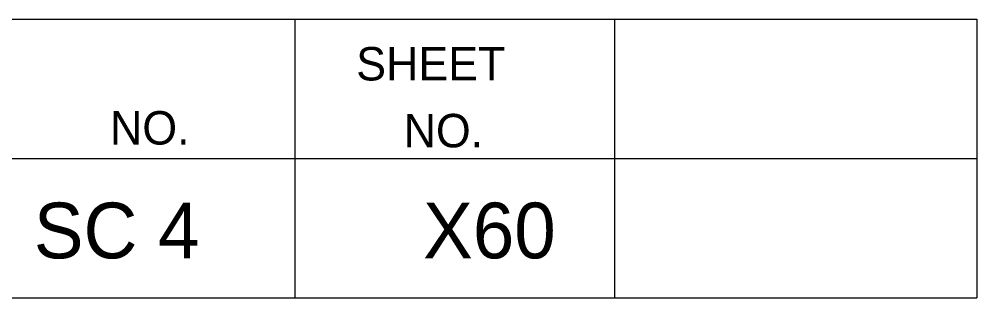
# Model space of a CAD drawing. Extents: x 1000 to 1162, y 999 to 8520.
# Drawn here: x 1152.97 to 1161.56, y 7885.05 to 7887.55 of the extents above; entities that cross this region are included whole.
import ezdxf

# ---------------------------------------------------------------- set-up
doc = ezdxf.new("R2010")
doc.units = 0
doc.layers.add('Level 20', color=7, linetype='Continuous')
doc.layers.add('Level 3', color=7, linetype='Continuous')

msp = doc.modelspace()

# ---------------------------------------------------------------- linework, layer by layer
at = {"layer": 'Level 3'}
for p, q in [((1133.055, 7887.5458), (1161.555, 7887.5458)), ((1133.055, 7887.5458), (1161.555, 7887.5458)), ((1133.055, 7887.5458), (1161.555, 7887.5458)), ((1133.055, 7887.5458), (1161.555, 7887.5458)), ((1133.055, 7887.5458), (1161.555, 7887.5458)), ((1133.055, 7887.5458), (1161.555, 7887.5458)), ((1133.055, 7887.5458), (1161.555, 7887.5458)), ((1133.055, 7887.5458), (1161.555, 7887.5458)), ((1133.055, 7887.5458), (1161.555, 7887.5458)), ((1133.055, 7887.5458), (1161.555, 7887.5458)), ((1133.055, 7887.5458), (1161.555, 7887.5458)), ((1133.055, 7887.5458), (1161.555, 7887.5458)), ((1133.055, 7887.5458), (1161.555, 7887.5458)), ((1133.055, 7887.5458), (1161.555, 7887.5458)), ((1133.055, 7887.5458), (1161.555, 7887.5458)), ((1133.055, 7887.5458), (1161.555, 7887.5458)), ((1133.055, 7887.5458), (1161.555, 7887.5458)), ((1133.055, 7887.5458), (1161.555, 7887.5458)), ((1133.055, 7887.5458), (1161.555, 7887.5458)), ((1133.055, 7887.5458), (1161.555, 7887.5458)), ((1133.055, 7887.5458), (1161.555, 7887.5458)), ((1133.055, 7887.5458), (1161.555, 7887.5458)), ((1133.055, 7887.5458), (1161.555, 7887.5458)), ((1133.055, 7887.5458), (1161.555, 7887.5458)), ((1133.055, 7887.5458), (1161.555, 7887.5458)), ((1133.055, 7887.5458), (1161.555, 7887.5458)), ((1133.055, 7887.5458), (1161.555, 7887.5458)), ((1133.055, 7887.5458), (1161.555, 7887.5458)), ((1133.055, 7887.5458), (1161.555, 7887.5458)), ((1133.055, 7887.5458), (1161.555, 7887.5458)), ((1133.055, 7887.5458), (1161.555, 7887.5458)), ((1133.055, 7887.5458), (1161.555, 7887.5458)), ((1133.055, 7887.5458), (1161.555, 7887.5458)), ((1133.055, 7887.5458), (1161.555, 7887.5458)), ((1133.055, 7887.5458), (1161.555, 7887.5458)), ((1133.055, 7887.5458), (1161.555, 7887.5458)), ((1133.055, 7887.5458), (1161.555, 7887.5458)), ((1133.055, 7887.5458), (1161.555, 7887.5458)), ((1133.055, 7887.5458), (1161.555, 7887.5458)), ((1133.055, 7887.5458), (1161.555, 7887.5458)), ((1133.055, 7887.5458), (1161.555, 7887.5458)), ((1133.055, 7887.5458), (1161.555, 7887.5458)), ((1133.055, 7887.5458), (1161.555, 7887.5458)), ((1133.055, 7887.5458), (1161.555, 7887.5458)), ((1133.055, 7887.5458), (1161.555, 7887.5458)), ((1133.055, 7887.5458), (1161.555, 7887.5458)), ((1133.055, 7887.5458), (1161.555, 7887.5458)), ((1133.055, 7887.5458), (1161.555, 7887.5458)), ((1133.055, 7887.5458), (1161.555, 7887.5458)), ((1133.055, 7887.5458), (1161.555, 7887.5458)), ((1133.055, 7887.5458), (1161.555, 7887.5458)), ((1133.055, 7887.5458), (1161.555, 7887.5458)), ((1133.055, 7887.5458), (1161.555, 7887.5458)), ((1133.055, 7887.5458), (1161.555, 7887.5458)), ((1133.055, 7887.5458), (1161.555, 7887.5458)), ((1133.055, 7887.5458), (1161.555, 7887.5458)), ((1133.055, 7887.5458), (1161.555, 7887.5458)), ((1133.055, 7887.5458), (1161.555, 7887.5458)), ((1155.44, 7887.5458), (1155.44, 7885.0458)), ((1155.44, 7887.5458), (1155.44, 7885.0458)), ((1155.44, 7887.5458), (1155.44, 7885.0458)), ((1155.44, 7887.5458), (1155.44, 7885.0458)), ((1155.44, 7887.5458), (1155.44, 7885.0458)), ((1155.44, 7887.5458), (1155.44, 7885.0458)), ((1155.44, 7887.5458), (1155.44, 7885.0458)), ((1155.44, 7887.5458), (1155.44, 7885.0458)), ((1155.44, 7887.5458), (1155.44, 7885.0458)), ((1155.44, 7887.5458), (1155.44, 7885.0458)), ((1155.44, 7887.5458), (1155.44, 7885.0458)), ((1155.44, 7887.5458), (1155.44, 7885.0458)), ((1155.44, 7887.5458), (1155.44, 7885.0458)), ((1155.44, 7887.5458), (1155.44, 7885.0458)), ((1155.44, 7887.5458), (1155.44, 7885.0458)), ((1155.44, 7887.5458), (1155.44, 7885.0458)), ((1155.44, 7887.5458), (1155.44, 7885.0458)), ((1155.44, 7887.5458), (1155.44, 7885.0458)), ((1155.44, 7887.5458), (1155.44, 7885.0458)), ((1155.44, 7887.5458), (1155.44, 7885.0458)), ((1155.44, 7887.5458), (1155.44, 7885.0458)), ((1155.44, 7887.5458), (1155.44, 7885.0458)), ((1155.44, 7887.5458), (1155.44, 7885.0458)), ((1155.44, 7887.5458), (1155.44, 7885.0458)), ((1155.44, 7887.5458), (1155.44, 7885.0458)), ((1155.44, 7887.5458), (1155.44, 7885.0458)), ((1155.44, 7887.5458), (1155.44, 7885.0458)), ((1155.44, 7887.5458), (1155.44, 7885.0458)), ((1155.44, 7887.5458), (1155.44, 7885.0458)), ((1155.44, 7887.5458), (1155.44, 7885.0458)), ((1155.44, 7887.5458), (1155.44, 7885.0458)), ((1155.44, 7887.5458), (1155.44, 7885.0458)), ((1155.44, 7887.5458), (1155.44, 7885.0458)), ((1155.44, 7887.5458), (1155.44, 7885.0458)), ((1155.44, 7887.5458), (1155.44, 7885.0458)), ((1155.44, 7887.5458), (1155.44, 7885.0458)), ((1155.44, 7887.5458), (1155.44, 7885.0458)), ((1155.44, 7887.5458), (1155.44, 7885.0458)), ((1155.44, 7887.5458), (1155.44, 7885.0458)), ((1155.44, 7887.5458), (1155.44, 7885.0458)), ((1155.44, 7887.5458), (1155.44, 7885.0458)), ((1155.44, 7887.5458), (1155.44, 7885.0458)), ((1155.44, 7887.5458), (1155.44, 7885.0458)), ((1155.44, 7887.5458), (1155.44, 7885.0458)), ((1155.44, 7887.5458), (1155.44, 7885.0458)), ((1155.44, 7887.5458), (1155.44, 7885.0458)), ((1155.44, 7887.5458), (1155.44, 7885.0458)), ((1155.44, 7887.5458), (1155.44, 7885.0458)), ((1155.44, 7887.5458), (1155.44, 7885.0458)), ((1155.44, 7887.5458), (1155.44, 7885.0458)), ((1155.44, 7887.5458), (1155.44, 7885.0458)), ((1155.44, 7887.5458), (1155.44, 7885.0458)), ((1155.44, 7887.5458), (1155.44, 7885.0458)), ((1155.44, 7887.5458), (1155.44, 7885.0458)), ((1155.44, 7887.5458), (1155.44, 7885.0458)), ((1155.44, 7887.5458), (1155.44, 7885.0458)), ((1155.44, 7887.5458), (1155.44, 7885.0458)), ((1155.44, 7887.5458), (1155.44, 7885.0458)), ((1158.305, 7887.5458), (1158.305, 7885.0458)), ((1158.305, 7887.5458), (1158.305, 7885.0458)), ((1158.305, 7887.5458), (1158.305, 7885.0458)), ((1158.305, 7887.5458), (1158.305, 7885.0458)), ((1158.305, 7887.5458), (1158.305, 7885.0458)), ((1158.305, 7887.5458), (1158.305, 7885.0458)), ((1158.305, 7887.5458), (1158.305, 7885.0458)), ((1158.305, 7887.5458), (1158.305, 7885.0458)), ((1158.305, 7887.5458), (1158.305, 7885.0458)), ((1158.305, 7887.5458), (1158.305, 7885.0458)), ((1158.305, 7887.5458), (1158.305, 7885.0458)), ((1158.305, 7887.5458), (1158.305, 7885.0458)), ((1158.305, 7887.5458), (1158.305, 7885.0458)), ((1158.305, 7887.5458), (1158.305, 7885.0458)), ((1158.305, 7887.5458), (1158.305, 7885.0458)), ((1158.305, 7887.5458), (1158.305, 7885.0458)), ((1158.305, 7887.5458), (1158.305, 7885.0458)), ((1158.305, 7887.5458), (1158.305, 7885.0458)), ((1158.305, 7887.5458), (1158.305, 7885.0458)), ((1158.305, 7887.5458), (1158.305, 7885.0458)), ((1158.305, 7887.5458), (1158.305, 7885.0458)), ((1158.305, 7887.5458), (1158.305, 7885.0458)), ((1158.305, 7887.5458), (1158.305, 7885.0458)), ((1158.305, 7887.5458), (1158.305, 7885.0458)), ((1158.305, 7887.5458), (1158.305, 7885.0458)), ((1158.305, 7887.5458), (1158.305, 7885.0458)), ((1158.305, 7887.5458), (1158.305, 7885.0458)), ((1158.305, 7887.5458), (1158.305, 7885.0458)), ((1158.305, 7887.5458), (1158.305, 7885.0458)), ((1158.305, 7887.5458), (1158.305, 7885.0458)), ((1158.305, 7887.5458), (1158.305, 7885.0458)), ((1158.305, 7887.5458), (1158.305, 7885.0458)), ((1158.305, 7887.5458), (1158.305, 7885.0458)), ((1158.305, 7887.5458), (1158.305, 7885.0458)), ((1158.305, 7887.5458), (1158.305, 7885.0458)), ((1158.305, 7887.5458), (1158.305, 7885.0458)), ((1158.305, 7887.5458), (1158.305, 7885.0458)), ((1158.305, 7887.5458), (1158.305, 7885.0458)), ((1158.305, 7887.5458), (1158.305, 7885.0458)), ((1158.305, 7887.5458), (1158.305, 7885.0458)), ((1158.305, 7887.5458), (1158.305, 7885.0458)), ((1158.305, 7887.5458), (1158.305, 7885.0458)), ((1158.305, 7887.5458), (1158.305, 7885.0458)), ((1158.305, 7887.5458), (1158.305, 7885.0458)), ((1158.305, 7887.5458), (1158.305, 7885.0458)), ((1158.305, 7887.5458), (1158.305, 7885.0458)), ((1158.305, 7887.5458), (1158.305, 7885.0458)), ((1158.305, 7887.5458), (1158.305, 7885.0458)), ((1158.305, 7887.5458), (1158.305, 7885.0458)), ((1158.305, 7887.5458), (1158.305, 7885.0458)), ((1158.305, 7887.5458), (1158.305, 7885.0458)), ((1158.305, 7887.5458), (1158.305, 7885.0458)), ((1158.305, 7887.5458), (1158.305, 7885.0458)), ((1158.305, 7887.5458), (1158.305, 7885.0458)), ((1158.305, 7887.5458), (1158.305, 7885.0458)), ((1158.305, 7887.5458), (1158.305, 7885.0458)), ((1158.305, 7887.5458), (1158.305, 7885.0458)), ((1158.305, 7887.5458), (1158.305, 7885.0458)), ((1161.555, 7887.5458), (1161.555, 7885.0458)), ((1161.555, 7887.5458), (1161.555, 7885.0458)), ((1161.555, 7887.5458), (1161.555, 7885.0458)), ((1161.555, 7887.5458), (1161.555, 7885.0458)), ((1161.555, 7887.5458), (1161.555, 7885.0458)), ((1161.555, 7887.5458), (1161.555, 7885.0458)), ((1161.555, 7887.5458), (1161.555, 7885.0458)), ((1161.555, 7887.5458), (1161.555, 7885.0458)), ((1161.555, 7887.5458), (1161.555, 7885.0458)), ((1161.555, 7887.5458), (1161.555, 7885.0458)), ((1161.555, 7887.5458), (1161.555, 7885.0458)), ((1161.555, 7887.5458), (1161.555, 7885.0458)), ((1161.555, 7887.5458), (1161.555, 7885.0458)), ((1161.555, 7887.5458), (1161.555, 7885.0458)), ((1161.555, 7887.5458), (1161.555, 7885.0458)), ((1161.555, 7887.5458), (1161.555, 7885.0458)), ((1161.555, 7887.5458), (1161.555, 7885.0458)), ((1161.555, 7887.5458), (1161.555, 7885.0458)), ((1161.555, 7887.5458), (1161.555, 7885.0458)), ((1161.555, 7887.5458), (1161.555, 7885.0458)), ((1161.555, 7887.5458), (1161.555, 7885.0458)), ((1161.555, 7887.5458), (1161.555, 7885.0458)), ((1161.555, 7887.5458), (1161.555, 7885.0458)), ((1161.555, 7887.5458), (1161.555, 7885.0458)), ((1161.555, 7887.5458), (1161.555, 7885.0458)), ((1161.555, 7887.5458), (1161.555, 7885.0458)), ((1161.555, 7887.5458), (1161.555, 7885.0458)), ((1161.555, 7887.5458), (1161.555, 7885.0458)), ((1161.555, 7887.5458), (1161.555, 7885.0458)), ((1161.555, 7887.5458), (1161.555, 7885.0458)), ((1161.555, 7887.5458), (1161.555, 7885.0458)), ((1161.555, 7887.5458), (1161.555, 7885.0458)), ((1161.555, 7887.5458), (1161.555, 7885.0458)), ((1161.555, 7887.5458), (1161.555, 7885.0458)), ((1161.555, 7887.5458), (1161.555, 7885.0458)), ((1161.555, 7887.5458), (1161.555, 7885.0458)), ((1161.555, 7887.5458), (1161.555, 7885.0458)), ((1161.555, 7887.5458), (1161.555, 7885.0458)), ((1161.555, 7887.5458), (1161.555, 7885.0458)), ((1161.555, 7887.5458), (1161.555, 7885.0458)), ((1161.555, 7887.5458), (1161.555, 7885.0458)), ((1161.555, 7887.5458), (1161.555, 7885.0458)), ((1161.555, 7887.5458), (1161.555, 7885.0458)), ((1161.555, 7887.5458), (1161.555, 7885.0458)), ((1161.555, 7887.5458), (1161.555, 7885.0458)), ((1161.555, 7887.5458), (1161.555, 7885.0458)), ((1161.555, 7887.5458), (1161.555, 7885.0458)), ((1161.555, 7887.5458), (1161.555, 7885.0458)), ((1161.555, 7887.5458), (1161.555, 7885.0458)), ((1161.555, 7887.5458), (1161.555, 7885.0458)), ((1161.555, 7887.5458), (1161.555, 7885.0458)), ((1161.555, 7887.5458), (1161.555, 7885.0458)), ((1161.555, 7887.5458), (1161.555, 7885.0458)), ((1161.555, 7887.5458), (1161.555, 7885.0458)), ((1161.555, 7887.5458), (1161.555, 7885.0458)), ((1161.555, 7887.5458), (1161.555, 7885.0458)), ((1161.555, 7887.5458), (1161.555, 7885.0458)), ((1161.555, 7887.5458), (1161.555, 7885.0458)), ((1133.055, 7886.2958), (1161.555, 7886.2958)), ((1133.055, 7886.2958), (1161.555, 7886.2958)), ((1133.055, 7886.2958), (1161.555, 7886.2958)), ((1133.055, 7886.2958), (1161.555, 7886.2958)), ((1133.055, 7886.2958), (1161.555, 7886.2958)), ((1133.055, 7886.2958), (1161.555, 7886.2958)), ((1133.055, 7886.2958), (1161.555, 7886.2958)), ((1133.055, 7886.2958), (1161.555, 7886.2958)), ((1133.055, 7886.2958), (1161.555, 7886.2958)), ((1133.055, 7886.2958), (1161.555, 7886.2958)), ((1133.055, 7886.2958), (1161.555, 7886.2958)), ((1133.055, 7886.2958), (1161.555, 7886.2958)), ((1133.055, 7886.2958), (1161.555, 7886.2958)), ((1133.055, 7886.2958), (1161.555, 7886.2958)), ((1133.055, 7886.2958), (1161.555, 7886.2958)), ((1133.055, 7886.2958), (1161.555, 7886.2958)), ((1133.055, 7886.2958), (1161.555, 7886.2958)), ((1133.055, 7886.2958), (1161.555, 7886.2958)), ((1133.055, 7886.2958), (1161.555, 7886.2958)), ((1133.055, 7886.2958), (1161.555, 7886.2958)), ((1133.055, 7886.2958), (1161.555, 7886.2958)), ((1133.055, 7886.2958), (1161.555, 7886.2958)), ((1133.055, 7886.2958), (1161.555, 7886.2958)), ((1133.055, 7886.2958), (1161.555, 7886.2958)), ((1133.055, 7886.2958), (1161.555, 7886.2958)), ((1133.055, 7886.2958), (1161.555, 7886.2958)), ((1133.055, 7886.2958), (1161.555, 7886.2958)), ((1133.055, 7886.2958), (1161.555, 7886.2958)), ((1133.055, 7886.2958), (1161.555, 7886.2958)), ((1133.055, 7886.2958), (1161.555, 7886.2958)), ((1133.055, 7886.2958), (1161.555, 7886.2958)), ((1133.055, 7886.2958), (1161.555, 7886.2958)), ((1133.055, 7886.2958), (1161.555, 7886.2958)), ((1133.055, 7886.2958), (1161.555, 7886.2958)), ((1133.055, 7886.2958), (1161.555, 7886.2958)), ((1133.055, 7886.2958), (1161.555, 7886.2958)), ((1133.055, 7886.2958), (1161.555, 7886.2958)), ((1133.055, 7886.2958), (1161.555, 7886.2958)), ((1133.055, 7886.2958), (1161.555, 7886.2958)), ((1133.055, 7886.2958), (1161.555, 7886.2958)), ((1133.055, 7886.2958), (1161.555, 7886.2958)), ((1133.055, 7886.2958), (1161.555, 7886.2958)), ((1133.055, 7886.2958), (1161.555, 7886.2958)), ((1133.055, 7886.2958), (1161.555, 7886.2958)), ((1133.055, 7886.2958), (1161.555, 7886.2958)), ((1133.055, 7886.2958), (1161.555, 7886.2958)), ((1133.055, 7886.2958), (1161.555, 7886.2958)), ((1133.055, 7886.2958), (1161.555, 7886.2958)), ((1133.055, 7886.2958), (1161.555, 7886.2958)), ((1133.055, 7886.2958), (1161.555, 7886.2958)), ((1133.055, 7886.2958), (1161.555, 7886.2958)), ((1133.055, 7886.2958), (1161.555, 7886.2958)), ((1133.055, 7886.2958), (1161.555, 7886.2958)), ((1133.055, 7886.2958), (1161.555, 7886.2958)), ((1133.055, 7886.2958), (1161.555, 7886.2958)), ((1133.055, 7886.2958), (1161.555, 7886.2958)), ((1133.055, 7886.2958), (1161.555, 7886.2958)), ((1133.055, 7886.2958), (1161.555, 7886.2958)), ((1133.055, 7885.0458), (1161.555, 7885.0458)), ((1133.055, 7885.0458), (1161.555, 7885.0458)), ((1133.055, 7885.0458), (1161.555, 7885.0458)), ((1133.055, 7885.0458), (1161.555, 7885.0458)), ((1133.055, 7885.0458), (1161.555, 7885.0458)), ((1133.055, 7885.0458), (1161.555, 7885.0458)), ((1133.055, 7885.0458), (1161.555, 7885.0458)), ((1133.055, 7885.0458), (1161.555, 7885.0458)), ((1133.055, 7885.0458), (1161.555, 7885.0458)), ((1133.055, 7885.0458), (1161.555, 7885.0458)), ((1133.055, 7885.0458), (1161.555, 7885.0458)), ((1133.055, 7885.0458), (1161.555, 7885.0458)), ((1133.055, 7885.0458), (1161.555, 7885.0458)), ((1133.055, 7885.0458), (1161.555, 7885.0458)), ((1133.055, 7885.0458), (1161.555, 7885.0458)), ((1133.055, 7885.0458), (1161.555, 7885.0458)), ((1133.055, 7885.0458), (1161.555, 7885.0458)), ((1133.055, 7885.0458), (1161.555, 7885.0458)), ((1133.055, 7885.0458), (1161.555, 7885.0458)), ((1133.055, 7885.0458), (1161.555, 7885.0458)), ((1133.055, 7885.0458), (1161.555, 7885.0458)), ((1133.055, 7885.0458), (1161.555, 7885.0458)), ((1133.055, 7885.0458), (1161.555, 7885.0458)), ((1133.055, 7885.0458), (1161.555, 7885.0458)), ((1133.055, 7885.0458), (1161.555, 7885.0458)), ((1133.055, 7885.0458), (1161.555, 7885.0458)), ((1133.055, 7885.0458), (1161.555, 7885.0458)), ((1133.055, 7885.0458), (1161.555, 7885.0458)), ((1133.055, 7885.0458), (1161.555, 7885.0458)), ((1133.055, 7885.0458), (1161.555, 7885.0458)), ((1133.055, 7885.0458), (1161.555, 7885.0458)), ((1133.055, 7885.0458), (1161.555, 7885.0458)), ((1133.055, 7885.0458), (1161.555, 7885.0458)), ((1133.055, 7885.0458), (1161.555, 7885.0458)), ((1133.055, 7885.0458), (1161.555, 7885.0458)), ((1133.055, 7885.0458), (1161.555, 7885.0458)), ((1133.055, 7885.0458), (1161.555, 7885.0458)), ((1133.055, 7885.0458), (1161.555, 7885.0458)), ((1133.055, 7885.0458), (1161.555, 7885.0458)), ((1133.055, 7885.0458), (1161.555, 7885.0458)), ((1133.055, 7885.0458), (1161.555, 7885.0458)), ((1133.055, 7885.0458), (1161.555, 7885.0458)), ((1133.055, 7885.0458), (1161.555, 7885.0458)), ((1133.055, 7885.0458), (1161.555, 7885.0458)), ((1133.055, 7885.0458), (1161.555, 7885.0458)), ((1133.055, 7885.0458), (1161.555, 7885.0458)), ((1133.055, 7885.0458), (1161.555, 7885.0458)), ((1133.055, 7885.0458), (1161.555, 7885.0458)), ((1133.055, 7885.0458), (1161.555, 7885.0458)), ((1133.055, 7885.0458), (1161.555, 7885.0458)), ((1133.055, 7885.0458), (1161.555, 7885.0458)), ((1133.055, 7885.0458), (1161.555, 7885.0458)), ((1133.055, 7885.0458), (1161.555, 7885.0458)), ((1133.055, 7885.0458), (1161.555, 7885.0458)), ((1133.055, 7885.0458), (1161.555, 7885.0458)), ((1133.055, 7885.0458), (1161.555, 7885.0458)), ((1133.055, 7885.0458), (1161.555, 7885.0458)), ((1133.055, 7885.0458), (1161.555, 7885.0458))]:
    msp.add_line(p, q, dxfattribs=at)

# ---------------------------------------------------------------- texts
at = {"layer": 'Level 20'}
for s, p in [('SC 4', (1153.0988, 7885.4)), ('X60', (1156.5896, 7885.4))]:
    msp.add_text(s, height=0.5, dxfattribs=at).set_placement(p)
at = {"layer": 'Level 3'}
for s, p in [('SHEET', (1155.99, 7886.9958)), ('SHEET', (1155.99, 7886.9958)), ('SHEET', (1155.99, 7886.9958)), ('SHEET', (1155.99, 7886.9958)), ('SHEET', (1155.99, 7886.9958)), ('SHEET', (1155.99, 7886.9958)), ('SHEET', (1155.99, 7886.9958)), ('SHEET', (1155.99, 7886.9958)), ('SHEET', (1155.99, 7886.9958)), ('SHEET', (1155.99, 7886.9958)), ('SHEET', (1155.99, 7886.9958)), ('SHEET', (1155.99, 7886.9958)), ('SHEET', (1155.99, 7886.9958)), ('SHEET', (1155.99, 7886.9958)), ('SHEET', (1155.99, 7886.9958)), ('SHEET', (1155.99, 7886.9958)), ('SHEET', (1155.99, 7886.9958)), ('SHEET', (1155.99, 7886.9958)), ('SHEET', (1155.99, 7886.9958)), ('SHEET', (1155.99, 7886.9958)), ('SHEET', (1155.99, 7886.9958)), ('SHEET', (1155.99, 7886.9958)), ('SHEET', (1155.99, 7886.9958)), ('SHEET', (1155.99, 7886.9958)), ('SHEET', (1155.99, 7886.9958)), ('SHEET', (1155.99, 7886.9958)), ('SHEET', (1155.99, 7886.9958)), ('SHEET', (1155.99, 7886.9958)), ('SHEET', (1155.99, 7886.9958)), ('SHEET', (1155.99, 7886.9958)), ('SHEET', (1155.99, 7886.9958)), ('SHEET', (1155.99, 7886.9958)), ('SHEET', (1155.99, 7886.9958)), ('SHEET', (1155.99, 7886.9958)), ('SHEET', (1155.99, 7886.9958)), ('SHEET', (1155.99, 7886.9958)), ('SHEET', (1155.99, 7886.9958)), ('SHEET', (1155.99, 7886.9958)), ('SHEET', (1155.99, 7886.9958)), ('SHEET', (1155.99, 7886.9958)), ('SHEET', (1155.99, 7886.9958)), ('SHEET', (1155.99, 7886.9958)), ('SHEET', (1155.99, 7886.9958)), ('SHEET', (1155.99, 7886.9958)), ('SHEET', (1155.99, 7886.9958)), ('SHEET', (1155.99, 7886.9958)), ('SHEET', (1155.99, 7886.9958)), ('SHEET', (1155.99, 7886.9958)), ('SHEET', (1155.99, 7886.9958)), ('SHEET', (1155.99, 7886.9958)), ('SHEET', (1155.99, 7886.9958)), ('SHEET', (1155.99, 7886.9958)), ('SHEET', (1155.99, 7886.9958)), ('SHEET', (1155.99, 7886.9958)), ('SHEET', (1155.99, 7886.9958)), ('SHEET', (1155.99, 7886.9958)), ('SHEET', (1155.99, 7886.9958)), ('SHEET', (1155.99, 7886.9958)), ('NO.', (1153.7822, 7886.4208)), ('NO.', (1153.7822, 7886.4208)), ('NO.', (1153.7822, 7886.4208)), ('NO.', (1153.7822, 7886.4208)), ('NO.', (1153.7822, 7886.4208)), ('NO.', (1153.7822, 7886.4208)), ('NO.', (1153.7822, 7886.4208)), ('NO.', (1153.7822, 7886.4208)), ('NO.', (1153.7822, 7886.4208)), ('NO.', (1153.7822, 7886.4208)), ('NO.', (1153.7822, 7886.4208)), ('NO.', (1153.7822, 7886.4208)), ('NO.', (1153.7822, 7886.4208)), ('NO.', (1153.7822, 7886.4208)), ('NO.', (1153.7822, 7886.4208)), ('NO.', (1153.7822, 7886.4208)), ('NO.', (1153.7822, 7886.4208)), ('NO.', (1153.7822, 7886.4208)), ('NO.', (1153.7822, 7886.4208)), ('NO.', (1153.7822, 7886.4208)), ('NO.', (1153.7822, 7886.4208)), ('NO.', (1153.7822, 7886.4208)), ('NO.', (1153.7822, 7886.4208)), ('NO.', (1153.7822, 7886.4208)), ('NO.', (1153.7822, 7886.4208)), ('NO.', (1153.7822, 7886.4208)), ('NO.', (1153.7822, 7886.4208)), ('NO.', (1153.7822, 7886.4208)), ('NO.', (1153.7822, 7886.4208)), ('NO.', (1153.7822, 7886.4208)), ('NO.', (1153.7822, 7886.4208)), ('NO.', (1153.7822, 7886.4208)), ('NO.', (1153.7822, 7886.4208)), ('NO.', (1153.7822, 7886.4208)), ('NO.', (1153.7822, 7886.4208)), ('NO.', (1153.7822, 7886.4208)), ('NO.', (1153.7822, 7886.4208)), ('NO.', (1153.7822, 7886.4208)), ('NO.', (1153.7822, 7886.4208)), ('NO.', (1153.7822, 7886.4208)), ('NO.', (1153.7822, 7886.4208)), ('NO.', (1153.7822, 7886.4208)), ('NO.', (1153.7822, 7886.4208)), ('NO.', (1153.7822, 7886.4208)), ('NO.', (1153.7822, 7886.4208)), ('NO.', (1153.7822, 7886.4208)), ('NO.', (1153.7822, 7886.4208)), ('NO.', (1153.7822, 7886.4208)), ('NO.', (1153.7822, 7886.4208)), ('NO.', (1153.7822, 7886.4208)), ('NO.', (1153.7822, 7886.4208)), ('NO.', (1153.7822, 7886.4208)), ('NO.', (1153.7822, 7886.4208)), ('NO.', (1153.7822, 7886.4208)), ('NO.', (1153.7822, 7886.4208)), ('NO.', (1153.7822, 7886.4208)), ('NO.', (1153.7822, 7886.4208)), ('NO.', (1153.7822, 7886.4208)), ('NO.', (1156.415, 7886.3958)), ('NO.', (1156.415, 7886.3958)), ('NO.', (1156.415, 7886.3958)), ('NO.', (1156.415, 7886.3958)), ('NO.', (1156.415, 7886.3958)), ('NO.', (1156.415, 7886.3958)), ('NO.', (1156.415, 7886.3958)), ('NO.', (1156.415, 7886.3958)), ('NO.', (1156.415, 7886.3958)), ('NO.', (1156.415, 7886.3958)), ('NO.', (1156.415, 7886.3958)), ('NO.', (1156.415, 7886.3958)), ('NO.', (1156.415, 7886.3958)), ('NO.', (1156.415, 7886.3958)), ('NO.', (1156.415, 7886.3958)), ('NO.', (1156.415, 7886.3958)), ('NO.', (1156.415, 7886.3958)), ('NO.', (1156.415, 7886.3958)), ('NO.', (1156.415, 7886.3958)), ('NO.', (1156.415, 7886.3958)), ('NO.', (1156.415, 7886.3958)), ('NO.', (1156.415, 7886.3958)), ('NO.', (1156.415, 7886.3958)), ('NO.', (1156.415, 7886.3958)), ('NO.', (1156.415, 7886.3958)), ('NO.', (1156.415, 7886.3958)), ('NO.', (1156.415, 7886.3958)), ('NO.', (1156.415, 7886.3958)), ('NO.', (1156.415, 7886.3958)), ('NO.', (1156.415, 7886.3958)), ('NO.', (1156.415, 7886.3958)), ('NO.', (1156.415, 7886.3958)), ('NO.', (1156.415, 7886.3958)), ('NO.', (1156.415, 7886.3958)), ('NO.', (1156.415, 7886.3958)), ('NO.', (1156.415, 7886.3958)), ('NO.', (1156.415, 7886.3958)), ('NO.', (1156.415, 7886.3958)), ('NO.', (1156.415, 7886.3958)), ('NO.', (1156.415, 7886.3958)), ('NO.', (1156.415, 7886.3958)), ('NO.', (1156.415, 7886.3958)), ('NO.', (1156.415, 7886.3958)), ('NO.', (1156.415, 7886.3958)), ('NO.', (1156.415, 7886.3958)), ('NO.', (1156.415, 7886.3958)), ('NO.', (1156.415, 7886.3958)), ('NO.', (1156.415, 7886.3958)), ('NO.', (1156.415, 7886.3958)), ('NO.', (1156.415, 7886.3958)), ('NO.', (1156.415, 7886.3958)), ('NO.', (1156.415, 7886.3958)), ('NO.', (1156.415, 7886.3958)), ('NO.', (1156.415, 7886.3958)), ('NO.', (1156.415, 7886.3958)), ('NO.', (1156.415, 7886.3958)), ('NO.', (1156.415, 7886.3958)), ('NO.', (1156.415, 7886.3958))]:
    msp.add_text(s, height=0.3, dxfattribs=at).set_placement(p)

doc.saveas('drawing.dxf')
